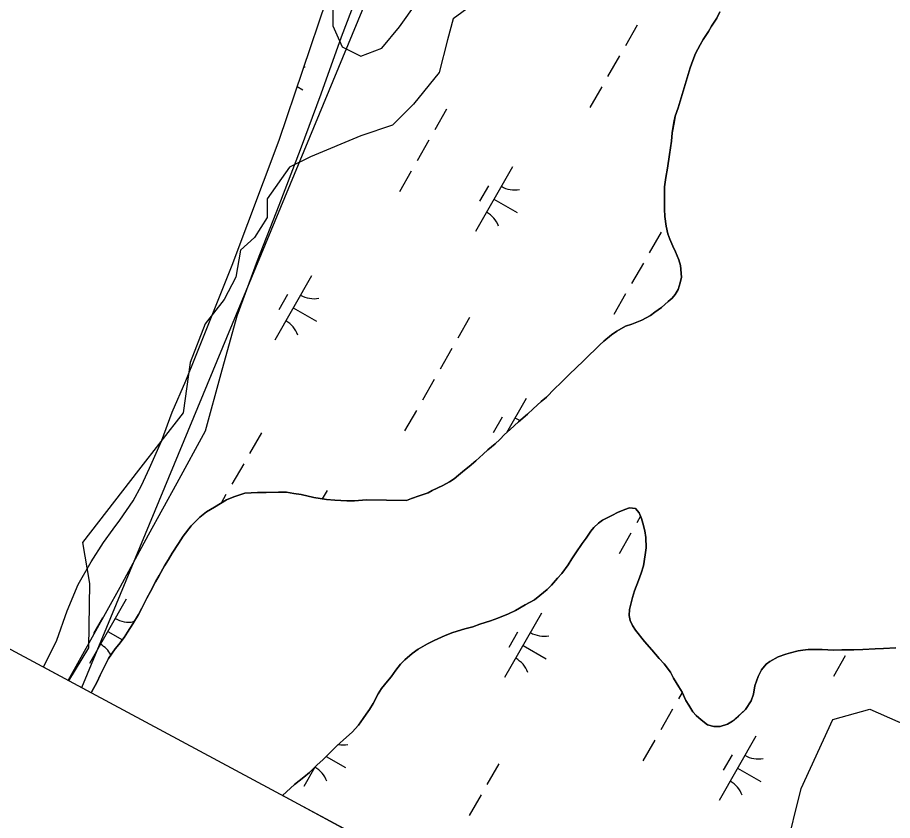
# Model space of a CAD drawing. Extents: x 3930721 to 3950824, y 220441 to 242861.
# Drawn here: x 3939041 to 3939631, y 223532 to 224073 of the extents above; entities that cross this region are included whole.
import ezdxf

# ---------------------------------------------------------------- set-up
doc = ezdxf.new("R2010")
doc.units = 0
for name, color, linetype in [('V-GRID-FRAM', 7, 'Continuous'), ('V-RIVR-EDGE', 7, 'Continuous'), ('V-RRAP-FSHR', 7, 'Continuous'), ('V-SITE-VEGE', 7, 'Continuous'), ('V-TOPO-SHOR', 7, 'Continuous'), ('V-UTIL-LINE', 7, 'Continuous'), ('V-WETL-SWMP', 7, 'Continuous')]:
    doc.layers.add(name, color=color, linetype=linetype)

msp = doc.modelspace()

# ---------------------------------------------------------------- linework, layer by layer
at = {"layer": 'V-GRID-FRAM'}
msp.add_lwpolyline([(3948829.04, 235080.94), (3941569.42, 222286.79), (3934009.8, 226348.12), (3941449.59, 239338.56), (3948829.04, 235080.94)], dxfattribs=at)
at = {"layer": 'V-RIVR-EDGE'}
for points in [[(3939253.72, 224093.34), (3939253.72, 224067.36), (3939260.01, 224053.2), (3939272.61, 224046.9), (3939286.78, 224052.41), (3939298.58, 224066.58), (3939310.39, 224083.11)], [(3939349.75, 224083.11), (3939334.79, 224072.09), (3939330.86, 224057.92), (3939325.35, 224035.88), (3939308.03, 224014.63), (3939293.86, 224000.46), (3939272.61, 223993.37), (3939238.76, 223979.2), (3939224.59, 223972.12), (3939209.63, 223950.87), (3939209.63, 223938.27), (3939200.98, 223924.89), (3939191.53, 223916.23), (3939188.38, 223898.13), (3939180.51, 223883.17), (3939167.91, 223866.64), (3939157.68, 223840.66), (3939152.96, 223806.81), (3939123.05, 223768.24), (3939085.26, 223719.44), (3939089.99, 223691.89), (3939089.2, 223648.59), (3939075.89, 223626.41)]]:
    msp.add_lwpolyline(points, dxfattribs=at)
at = {"layer": 'V-RRAP-FSHR'}
msp.add_lwpolyline([(3939075.55, 223626.59), (3939110.61, 223689.5), (3939129.78, 223724.6), (3939148.96, 223759.7), (3939168.14, 223794.8), (3939178.64, 223833.39), (3939189.37, 223872.1), (3939203.12, 223909.42), (3939217.67, 223946.68), (3939232.1, 223984.2), (3939245.83, 224021.56), (3939259.66, 224059.9), (3939273.48, 224096.62)], dxfattribs=at)
at = {"layer": 'V-SITE-VEGE'}
msp.add_lwpolyline([(3939697.21, 223550.37), (3939700.76, 223543.25), (3939711.44, 223521.88), (3939707.88, 223493.39), (3939697.21, 223450.65), (3939697.21, 223415.05), (3939665.17, 223382.99), (3939640.26, 223397.24), (3939593.99, 223436.41), (3939558.4, 223482.71), (3939558.4, 223511.19), (3939569.07, 223553.93), (3939590.43, 223600.23), (3939615.34, 223607.35), (3939647.38, 223593.1)], close=True, dxfattribs=at)
at = {"layer": 'V-TOPO-SHOR'}
for points in [[(3939417.33, 223836.86), (3939422.77, 223841.95), (3939426.19, 223845.4), (3939430.62, 223849.68), (3939433.44, 223852.52), (3939436.25, 223855.17), (3939441.29, 223859.24), (3939444.92, 223861.89), (3939450.77, 223865.16), (3939455.01, 223866.6), (3939461.67, 223869.27), (3939467.52, 223872.33), (3939470.54, 223874.57), (3939474.98, 223877.83), (3939479.61, 223881.7), (3939482.23, 223883.94), (3939484.24, 223886.38), (3939486.24, 223889.83), (3939487.64, 223894.29), (3939488.43, 223898.13), (3939487.78, 223906.02), (3939486.75, 223909.86), (3939484.49, 223915.31), (3939482.65, 223918.94), (3939480.6, 223923.79), (3939479.17, 223927.22), (3939478.13, 223932.47), (3939477.29, 223938.94), (3939477.06, 223944), (3939477.01, 223952.9), (3939476.98, 223958.97), (3939477.96, 223965.25), (3939478.94, 223971.52), (3939480.5, 223980.84), (3939481.67, 223989.75), (3939482.25, 223995.42), (3939483.42, 224002.3), (3939484.21, 224006.55), (3939486.21, 224012.23), (3939494.36, 224038.98), (3939496.15, 224044.05), (3939497.95, 224048.71), (3939500.95, 224054.59), (3939502.96, 224058.24), (3939506.57, 224063.52), (3939508.57, 224067.17), (3939512.19, 224072.45), (3939514.39, 224076.71)], [(3939091.14, 223618.22), (3939091.34, 223618.66), (3939095.15, 223625.76), (3939097.15, 223630.22), (3939100.15, 223636.11), (3939102.75, 223641.38), (3939107.17, 223647.88), (3939109.79, 223650.73), (3939113.4, 223655.6), (3939115.61, 223659.05), (3939119.22, 223664.74), (3939122.83, 223671.03), (3939125.23, 223675.29), (3939128.64, 223681.98), (3939131.04, 223686.45), (3939134.45, 223692.94), (3939136.85, 223697.2), (3939140.46, 223703.69), (3939143.06, 223708.16), (3939145.67, 223712.22), (3939149.89, 223718.92), (3939152.9, 223723.79), (3939158.32, 223730.7), (3939164.16, 223736.59), (3939168.79, 223740.06), (3939174.04, 223743.32), (3939182.1, 223748.22), (3939187.15, 223750.27), (3939194.42, 223752.74), (3939203.12, 223753.19), (3939208.98, 223753.22), (3939217.28, 223753.46), (3939222.54, 223753.29), (3939227.4, 223752.5), (3939232.46, 223751.92), (3939240.97, 223749.74), (3939249.47, 223748.37), (3939255.14, 223748), (3939263.24, 223747.64), (3939268.29, 223747.46), (3939276.38, 223748.31), (3939303.29, 223747.85), (3939306.73, 223749.08), (3939311.98, 223750.93), (3939317.83, 223752.98), (3939320.66, 223754.42), (3939327.72, 223757.89), (3939332.36, 223760.34), (3939335.39, 223762.38), (3939338.41, 223764.83), (3939342.43, 223768.29), (3939345.46, 223770.73), (3939350.09, 223774.6), (3939354.92, 223779.08), (3939358.14, 223781.92), (3939362.98, 223786), (3939366.2, 223788.85), (3939369.42, 223792.3), (3939373.04, 223795.56), (3939378.68, 223800.65), (3939384.72, 223805.94), (3939388.55, 223809.6), (3939393.98, 223814.49), (3939397.61, 223817.33), (3939403.04, 223823.03), (3939407.27, 223827.1), (3939413.31, 223833), (3939417.33, 223836.86)], [(3939537.76, 223622.91), (3939536.98, 223617.45), (3939535.38, 223612.99), (3939531.57, 223607.1), (3939526.73, 223602.62), (3939522.91, 223599.16), (3939519.48, 223597.12), (3939514.43, 223595.68), (3939510.18, 223595.66), (3939505.93, 223596.65), (3939501.66, 223600.06), (3939498.41, 223603.08), (3939496.17, 223605.5), (3939493.52, 223609.93), (3939491.48, 223613.16), (3939488.82, 223618.81), (3939486.57, 223622.44), (3939483.1, 223628.09), (3939481.06, 223632.12), (3939476.78, 223637.77), (3939473.52, 223641.39), (3939468.44, 223647.23), (3939463.55, 223652.87), (3939457.44, 223660.52), (3939455.6, 223663.55), (3939453.97, 223666.98), (3939453.14, 223670.41), (3939453.52, 223674.46), (3939455.5, 223682.57), (3939456.9, 223687.02), (3939459.49, 223693.92), (3939461.28, 223698.78), (3939462.88, 223703.85), (3939464.05, 223711.14), (3939464.63, 223716), (3939464.39, 223722.87), (3939463.76, 223727.32), (3939462.52, 223732.58), (3939461.49, 223735.6), (3939460.06, 223739.44), (3939457.41, 223742.46), (3939453.57, 223742.85), (3939450.33, 223741.82), (3939445.49, 223739.77), (3939442.06, 223737.93), (3939435.2, 223734.46), (3939432.58, 223732.62), (3939429.56, 223729.57), (3939427.55, 223727.13), (3939424.34, 223722.46), (3939421.53, 223718.8), (3939417.31, 223712.51), (3939414.7, 223708.45), (3939412.09, 223704.39), (3939407.87, 223698.7), (3939405.06, 223695.45), (3939401.04, 223690.77), (3939398.02, 223687.93), (3939393.18, 223683.86), (3939389.56, 223681), (3939383.3, 223677.53), (3939376.65, 223673.65), (3939372, 223671.4), (3939364.74, 223668.53), (3939359.89, 223666.68), (3939352.82, 223664.62), (3939347.98, 223662.78), (3939342.72, 223661.33), (3939334.44, 223658.86), (3939329.39, 223656.81), (3939321.93, 223653.54), (3939317.49, 223651.29), (3939311.23, 223647.61), (3939307.2, 223644.76), (3939302.17, 223640.49), (3939299.35, 223637.64), (3939296.14, 223633.57), (3939292.92, 223629.11), (3939290.51, 223626.06), (3939286.49, 223621.18), (3939284.28, 223617.53), (3939280.88, 223611.04), (3939278.47, 223607.18), (3939276.26, 223603.93), (3939274.25, 223601.09), (3939271.04, 223596.62), (3939266.82, 223591.74), (3939262.99, 223588.48), (3939256.55, 223582.58), (3939252.72, 223578.72), (3939247.09, 223573.23), (3939243.26, 223569.77), (3939238.03, 223564.68), (3939234.2, 223561.42), (3939227.96, 223556.54), (3939222.52, 223551.65), (3939219.82, 223549.09)], [(3939632.71, 223648.7), (3939624.42, 223648.05), (3939618.75, 223647.82), (3939610.46, 223647.37), (3939604.59, 223647.34), (3939596.3, 223647.3), (3939590.84, 223647.07), (3939583.15, 223647.43), (3939577.28, 223647.4), (3939573.64, 223647.38), (3939570.2, 223646.96), (3939566.97, 223646.54), (3939561.91, 223645.3), (3939558.68, 223644.27), (3939553.64, 223642.62), (3939547.99, 223639.35), (3939545.37, 223637.52), (3939542.35, 223633.86), (3939540.15, 223629.2), (3939537.76, 223622.91)]]:
    msp.add_lwpolyline(points, dxfattribs=at)
at = {"layer": 'V-UTIL-LINE'}
msp.add_lwpolyline([(3947453.78, 235874.4), (3945931.14, 235655.08), (3945509.06, 234777.68), (3940428.61, 226869.1), (3939084.62, 223621.72)], dxfattribs=at)
at = {"layer": 'V-WETL-SWMP'}
for p, q in [((3939217.62, 223990.5), (3939249.5, 224084.75)), ((3939512.19, 224072.45), (3939508.57, 224067.17)), ((3939514.39, 224076.71), (3939512.19, 224072.45)), ((3939458.63, 224067.9), (3939450.67, 224054.01)), ((3939508.57, 224067.17), (3939506.57, 224063.52)), ((3939506.57, 224063.52), (3939502.96, 224058.24)), ((3939500.95, 224054.59), (3939497.95, 224048.71)), ((3939502.96, 224058.24), (3939500.95, 224054.59)), ((3939497.95, 224048.71), (3939496.15, 224044.04)), ((3939446.7, 224047.07), (3939438.75, 224033.19)), ((3939496.15, 224044.04), (3939494.36, 224038.98)), ((3939494.36, 224038.98), (3939486.21, 224012.23)), ((3939229.79, 224026.49), (3939233.51, 224024.36)), ((3939434.77, 224026.25), (3939426.82, 224012.36)), ((3939330.39, 224011.17), (3939322.44, 223997.29)), ((3939484.21, 224006.55), (3939483.43, 224002.3)), ((3939486.21, 224012.23), (3939484.21, 224006.55)), ((3939483.43, 224002.3), (3939482.25, 223995.41)), ((3939482.25, 223995.41), (3939481.67, 223989.75)), ((3939185.9, 223906.17), (3939217.62, 223990.5)), ((3939318.46, 223990.35), (3939310.51, 223976.46)), ((3939481.67, 223989.75), (3939480.5, 223980.84)), ((3939480.5, 223980.84), (3939478.94, 223971.52)), ((3939374.66, 223972.33), (3939349.81, 223928.94)), ((3939478.94, 223971.52), (3939477.96, 223965.25)), ((3939306.54, 223969.52), (3939298.58, 223955.64)), ((3939358.52, 223959.68), (3939352.56, 223949.27)), ((3939477.96, 223965.25), (3939476.98, 223958.97)), ((3939476.98, 223958.97), (3939477.01, 223952.9)), ((3939362.23, 223950.64), (3939377.85, 223941.69)), ((3939477.01, 223952.9), (3939477.06, 223944)), ((3939477.06, 223944), (3939477.29, 223938.94)), ((3939477.29, 223938.94), (3939478.13, 223932.47)), ((3939478.13, 223932.47), (3939479.17, 223927.22)), ((3939474.73, 223928.51), (3939466.78, 223914.62)), ((3939479.17, 223927.22), (3939480.6, 223923.79)), ((3939480.6, 223923.79), (3939482.65, 223918.94)), ((3939482.65, 223918.94), (3939484.49, 223915.31)), ((3939484.49, 223915.31), (3939486.75, 223909.86)), ((3939462.8, 223907.68), (3939454.85, 223893.8)), ((3939486.75, 223909.86), (3939487.78, 223906.02)), ((3939161.74, 223845.55), (3939185.9, 223906.17)), ((3939487.78, 223906.02), (3939488.43, 223898.13)), ((3939239.46, 223899.12), (3939214.62, 223855.73)), ((3939488.43, 223898.13), (3939487.64, 223894.29)), ((3939486.25, 223889.83), (3939484.24, 223886.38)), ((3939487.64, 223894.29), (3939486.25, 223889.83)), ((3939223.33, 223886.47), (3939217.36, 223876.06)), ((3939450.88, 223886.85), (3939442.93, 223872.97)), ((3939482.23, 223883.94), (3939479.61, 223881.7)), ((3939484.24, 223886.38), (3939482.23, 223883.94)), ((3939227.04, 223877.43), (3939242.66, 223868.48)), ((3939474.98, 223877.83), (3939470.55, 223874.57)), ((3939479.61, 223881.7), (3939474.98, 223877.83)), ((3939467.52, 223872.33), (3939461.67, 223869.26)), ((3939470.55, 223874.57), (3939467.52, 223872.33)), ((3939345.83, 223870.96), (3939337.88, 223857.07)), ((3939450.77, 223865.16), (3939444.92, 223861.89)), ((3939455.01, 223866.6), (3939450.77, 223865.16)), ((3939461.67, 223869.26), (3939455.01, 223866.6)), ((3939444.92, 223861.89), (3939441.29, 223859.24)), ((3939436.25, 223855.17), (3939433.44, 223852.52)), ((3939441.29, 223859.24), (3939436.25, 223855.17)), ((3939333.91, 223850.13), (3939325.96, 223836.24)), ((3939430.62, 223849.68), (3939426.19, 223845.41)), ((3939433.44, 223852.52), (3939430.62, 223849.68)), ((3939154.75, 223828.32), (3939161.74, 223845.55)), ((3939422.77, 223841.95), (3939417.33, 223836.86)), ((3939426.19, 223845.41), (3939422.77, 223841.95)), ((3939417.33, 223836.86), (3939413.31, 223833)), ((3939413.31, 223833), (3939407.27, 223827.1)), ((3939145.56, 223807.23), (3939154.75, 223828.32)), ((3939321.98, 223829.3), (3939314.03, 223815.42)), ((3939407.27, 223827.1), (3939403.04, 223823.03)), ((3939403.04, 223823.03), (3939397.61, 223817.33)), ((3939383.81, 223816.46), (3939370.56, 223793.33)), ((3939393.98, 223814.48), (3939388.55, 223809.6)), ((3939397.61, 223817.33), (3939393.98, 223814.48)), ((3939138.38, 223787.77), (3939145.56, 223807.23)), ((3939310.05, 223808.48), (3939302.1, 223794.59)), ((3939388.55, 223809.6), (3939384.72, 223805.94)), ((3939367.67, 223803.8), (3939361.7, 223793.39)), ((3939378.68, 223800.65), (3939373.04, 223795.56)), ((3939384.72, 223805.94), (3939378.68, 223800.65)), ((3939373.04, 223795.56), (3939369.42, 223792.3)), ((3939371.38, 223794.76), (3939371.85, 223794.49)), ((3939205.67, 223793.4), (3939197.72, 223779.52)), ((3939366.2, 223788.84), (3939362.98, 223786)), ((3939369.42, 223792.3), (3939366.2, 223788.84)), ((3939130.38, 223769.52), (3939138.38, 223787.77)), ((3939362.98, 223786), (3939358.14, 223781.92)), ((3939354.92, 223779.07), (3939350.09, 223774.6)), ((3939358.14, 223781.92), (3939354.92, 223779.07)), ((3939193.74, 223772.58), (3939185.79, 223758.69)), ((3939350.09, 223774.6), (3939345.46, 223770.73)), ((3939124.98, 223757.96), (3939130.38, 223769.52)), ((3939342.43, 223768.29), (3939338.41, 223764.82)), ((3939345.46, 223770.73), (3939342.43, 223768.29)), ((3939332.36, 223760.34), (3939327.72, 223757.89)), ((3939335.38, 223762.38), (3939332.36, 223760.34)), ((3939338.41, 223764.82), (3939335.38, 223762.38)), ((3939119.37, 223747.61), (3939124.98, 223757.96)), ((3939217.28, 223753.46), (3939208.99, 223753.22)), ((3939222.54, 223753.29), (3939217.28, 223753.46)), ((3939227.4, 223752.5), (3939222.54, 223753.29)), ((3939249.94, 223754.56), (3939246.65, 223748.83)), ((3939320.66, 223754.41), (3939317.83, 223752.98)), ((3939327.72, 223757.89), (3939320.66, 223754.41)), ((3939110.33, 223734.61), (3939119.37, 223747.61)), ((3939182.1, 223748.22), (3939174.04, 223743.32)), ((3939181.82, 223751.75), (3939178.56, 223746.07)), ((3939187.15, 223750.27), (3939182.1, 223748.22)), ((3939194.42, 223752.73), (3939187.15, 223750.27)), ((3939203.12, 223753.19), (3939194.42, 223752.73)), ((3939208.99, 223753.22), (3939203.12, 223753.19)), ((3939232.46, 223751.92), (3939227.4, 223752.5)), ((3939240.97, 223749.74), (3939232.46, 223751.92)), ((3939249.47, 223748.37), (3939240.97, 223749.74)), ((3939255.14, 223748), (3939249.47, 223748.37)), ((3939263.24, 223747.64), (3939255.14, 223748)), ((3939268.29, 223747.46), (3939263.24, 223747.64)), ((3939276.38, 223748.31), (3939268.29, 223747.46)), ((3939303.29, 223747.85), (3939276.38, 223748.31)), ((3939306.73, 223749.08), (3939303.29, 223747.85)), ((3939311.98, 223750.93), (3939306.73, 223749.08)), ((3939317.83, 223752.98), (3939311.98, 223750.93)), ((3939174.04, 223743.32), (3939168.79, 223740.06)), ((3939445.49, 223739.77), (3939450.33, 223741.82)), ((3939450.33, 223741.82), (3939453.57, 223742.85)), ((3939453.57, 223742.85), (3939457.41, 223742.46)), ((3939457.41, 223742.46), (3939460.06, 223739.44)), ((3939164.16, 223736.59), (3939158.32, 223730.69)), ((3939168.79, 223740.06), (3939164.16, 223736.59)), ((3939435.2, 223734.45), (3939442.06, 223737.93)), ((3939442.06, 223737.93), (3939445.49, 223739.77)), ((3939460.9, 223737.18), (3939458.37, 223732.75)), ((3939460.06, 223739.44), (3939461.5, 223735.6)), ((3939461.5, 223735.6), (3939462.52, 223732.58)), ((3939105.91, 223728.52), (3939110.33, 223734.61)), ((3939158.32, 223730.69), (3939152.9, 223723.79)), ((3939429.56, 223729.57), (3939432.58, 223732.62)), ((3939432.58, 223732.62), (3939435.2, 223734.45)), ((3939462.52, 223732.58), (3939463.76, 223727.32)), ((3939099.28, 223719.58), (3939105.91, 223728.52)), ((3939152.9, 223723.79), (3939149.89, 223718.92)), ((3939424.34, 223722.46), (3939427.55, 223727.13)), ((3939427.55, 223727.13), (3939429.56, 223729.57)), ((3939454.39, 223725.81), (3939446.44, 223711.93)), ((3939463.76, 223727.32), (3939464.39, 223722.87)), ((3939091.06, 223706.39), (3939099.28, 223719.58)), ((3939149.89, 223718.92), (3939145.67, 223712.22)), ((3939417.31, 223712.51), (3939421.52, 223718.8)), ((3939421.52, 223718.8), (3939424.34, 223722.46)), ((3939464.39, 223722.87), (3939464.63, 223716)), ((3939145.67, 223712.22), (3939143.07, 223708.16)), ((3939414.7, 223708.45), (3939417.31, 223712.51)), ((3939464.63, 223716), (3939464.05, 223711.14)), ((3939082.24, 223691.17), (3939091.06, 223706.39)), ((3939143.07, 223708.16), (3939140.46, 223703.69)), ((3939412.09, 223704.39), (3939414.7, 223708.45)), ((3939464.05, 223711.14), (3939462.88, 223703.85)), ((3939140.46, 223703.69), (3939136.85, 223697.2)), ((3939407.87, 223698.7), (3939412.09, 223704.39)), ((3939462.88, 223703.85), (3939461.28, 223698.78)), ((3939136.85, 223697.2), (3939134.45, 223692.94)), ((3939401.04, 223690.78), (3939405.06, 223695.45)), ((3939405.06, 223695.45), (3939407.87, 223698.7)), ((3939461.28, 223698.78), (3939459.49, 223693.92)), ((3939074.84, 223673.53), (3939082.24, 223691.17)), ((3939134.45, 223692.94), (3939131.04, 223686.45)), ((3939398.02, 223687.93), (3939401.04, 223690.78)), ((3939459.49, 223693.92), (3939456.9, 223687.02)), ((3939131.04, 223686.45), (3939128.64, 223681.98)), ((3939389.56, 223681), (3939393.18, 223683.86)), ((3939393.18, 223683.86), (3939398.02, 223687.93)), ((3939455.5, 223682.57), (3939453.52, 223674.46)), ((3939456.9, 223687.02), (3939455.5, 223682.57)), ((3939114.75, 223681.35), (3939089.9, 223637.96)), ((3939128.64, 223681.98), (3939125.23, 223675.29)), ((3939376.65, 223673.65), (3939383.3, 223677.53)), ((3939383.3, 223677.53), (3939389.56, 223681)), ((3939067.87, 223653.66), (3939074.84, 223673.53)), ((3939122.83, 223671.03), (3939119.22, 223664.74)), ((3939125.23, 223675.29), (3939122.83, 223671.03)), ((3939364.74, 223668.53), (3939372.01, 223671.4)), ((3939394.28, 223671.9), (3939369.43, 223628.51)), ((3939372.01, 223671.4), (3939376.65, 223673.65)), ((3939453.52, 223674.46), (3939453.14, 223670.42)), ((3939098.61, 223668.7), (3939092.64, 223658.29)), ((3939352.82, 223664.62), (3939359.89, 223666.68)), ((3939359.89, 223666.68), (3939364.74, 223668.53)), ((3939453.14, 223670.42), (3939453.97, 223666.98)), ((3939453.97, 223666.98), (3939455.6, 223663.55)), ((3939102.32, 223659.66), (3939112.21, 223654)), ((3939115.61, 223659.05), (3939113.4, 223655.6)), ((3939119.22, 223664.74), (3939115.61, 223659.05)), ((3939334.44, 223658.86), (3939342.72, 223661.33)), ((3939342.72, 223661.33), (3939347.98, 223662.78)), ((3939347.98, 223662.78), (3939352.82, 223664.62)), ((3939378.14, 223659.25), (3939372.18, 223648.83)), ((3939455.6, 223663.55), (3939457.44, 223660.52)), ((3939457.44, 223660.52), (3939463.55, 223652.87)), ((3939058.96, 223635.51), (3939067.87, 223653.66)), ((3939113.4, 223655.6), (3939109.79, 223650.73)), ((3939317.49, 223651.29), (3939321.93, 223653.54)), ((3939321.93, 223653.54), (3939329.39, 223656.81)), ((3939329.39, 223656.81), (3939334.44, 223658.86)), ((3939107.17, 223647.88), (3939102.75, 223641.38)), ((3939109.79, 223650.73), (3939107.17, 223647.88)), ((3939307.2, 223644.76), (3939311.23, 223647.61)), ((3939311.23, 223647.61), (3939317.49, 223651.29)), ((3939381.85, 223650.2), (3939397.47, 223641.26)), ((3939463.55, 223652.87), (3939468.44, 223647.23)), ((3939468.44, 223647.23), (3939473.52, 223641.39)), ((3939570.2, 223646.96), (3939573.64, 223647.38)), ((3939573.64, 223647.38), (3939577.28, 223647.4)), ((3939577.28, 223647.4), (3939583.15, 223647.43)), ((3939583.15, 223647.43), (3939590.84, 223647.07)), ((3939590.84, 223647.07), (3939596.3, 223647.3)), ((3939596.3, 223647.3), (3939604.59, 223647.34)), ((3939604.59, 223647.34), (3939610.46, 223647.37)), ((3939610.46, 223647.37), (3939618.75, 223647.82)), ((3939618.75, 223647.82), (3939624.42, 223648.05)), ((3939624.42, 223648.05), (3939632.71, 223648.7)), ((3939102.75, 223641.38), (3939100.15, 223636.11)), ((3939302.17, 223640.48), (3939307.2, 223644.76)), ((3939473.52, 223641.39), (3939476.78, 223637.76)), ((3939547.99, 223639.35), (3939553.64, 223642.62)), ((3939553.64, 223642.62), (3939558.68, 223644.27)), ((3939558.68, 223644.27), (3939561.92, 223645.3)), ((3939561.92, 223645.3), (3939566.97, 223646.54)), ((3939566.97, 223646.54), (3939570.2, 223646.96)), ((3939598.73, 223643.14), (3939590.78, 223629.26)), ((3939091.14, 223618.22), (3939058.96, 223635.51)), ((3939100.15, 223636.11), (3939097.15, 223630.22)), ((3939296.14, 223633.57), (3939299.35, 223637.64)), ((3939299.35, 223637.64), (3939302.17, 223640.48)), ((3939476.78, 223637.76), (3939481.06, 223632.12)), ((3939542.35, 223633.86), (3939545.37, 223637.52)), ((3939545.37, 223637.52), (3939547.99, 223639.35)), ((3939097.15, 223630.22), (3939095.15, 223625.76)), ((3939292.92, 223629.11), (3939296.14, 223633.57)), ((3939481.06, 223632.12), (3939483.1, 223628.09)), ((3939540.15, 223629.2), (3939542.35, 223633.86)), ((3939095.15, 223625.76), (3939091.34, 223618.66)), ((3939286.49, 223621.18), (3939290.51, 223626.06)), ((3939290.51, 223626.06), (3939292.92, 223629.11)), ((3939483.1, 223628.09), (3939486.57, 223622.44)), ((3939537.76, 223622.91), (3939540.15, 223629.2)), ((3939091.34, 223618.66), (3939091.14, 223618.22)), ((3939284.28, 223617.53), (3939286.49, 223621.18)), ((3939488.92, 223618.59), (3939486.4, 223614.19)), ((3939486.57, 223622.44), (3939488.82, 223618.81)), ((3939488.82, 223618.81), (3939491.48, 223613.16)), ((3939536.98, 223617.45), (3939537.76, 223622.91)), ((3939280.88, 223611.04), (3939284.28, 223617.53)), ((3939491.48, 223613.16), (3939493.52, 223609.93)), ((3939531.57, 223607.1), (3939535.38, 223612.99)), ((3939535.38, 223612.99), (3939536.98, 223617.45)), ((3939276.26, 223603.93), (3939278.47, 223607.18)), ((3939278.47, 223607.18), (3939280.88, 223611.04)), ((3939482.43, 223607.25), (3939474.47, 223593.36)), ((3939493.52, 223609.93), (3939496.17, 223605.5)), ((3939526.74, 223602.62), (3939531.57, 223607.1)), ((3939271.04, 223596.62), (3939274.25, 223601.09)), ((3939274.25, 223601.09), (3939276.26, 223603.93)), ((3939496.17, 223605.5), (3939498.41, 223603.08)), ((3939498.41, 223603.08), (3939501.66, 223600.06)), ((3939522.91, 223599.16), (3939526.74, 223602.62)), ((3939266.82, 223591.74), (3939271.04, 223596.62)), ((3939501.66, 223600.06), (3939505.93, 223596.65)), ((3939505.93, 223596.65), (3939510.18, 223595.66)), ((3939510.18, 223595.66), (3939514.43, 223595.68)), ((3939514.43, 223595.68), (3939519.48, 223597.12)), ((3939519.48, 223597.12), (3939522.91, 223599.16)), ((3939256.55, 223582.58), (3939262.99, 223588.48)), ((3939262.99, 223588.48), (3939266.82, 223591.74)), ((3939538.62, 223589.23), (3939513.77, 223545.84)), ((3939252.72, 223578.72), (3939256.55, 223582.58)), ((3939470.5, 223586.42), (3939462.55, 223572.54)), ((3939247.09, 223573.23), (3939252.72, 223578.72)), ((3939522.48, 223576.58), (3939516.52, 223566.17)), ((3939243.26, 223569.77), (3939247.09, 223573.23)), ((3939249.36, 223575.44), (3939262.28, 223568.05)), ((3939241.59, 223568.14), (3939234.24, 223555.3)), ((3939238.03, 223564.68), (3939243.26, 223569.77)), ((3939365.46, 223570.52), (3939357.5, 223556.64)), ((3939526.2, 223567.54), (3939541.82, 223558.59)), ((3939227.96, 223556.54), (3939234.2, 223561.42)), ((3939234.2, 223561.42), (3939238.03, 223564.68)), ((3939222.52, 223551.65), (3939227.96, 223556.54)), ((3939219.82, 223549.09), (3939222.52, 223551.65)), ((3939540.5, 223376.81), (3939219.82, 223549.09)), ((3939353.53, 223549.69), (3939345.58, 223535.81))]:
    msp.add_line(p, q, dxfattribs=at)
for centre, start, end in [((3939231.82, 224057.16), 277.95439, 280.97154), ((3939376.17, 223974.49), 239.42788, 280.97154), ((3939348.71, 223926.55), 19.42788, 60.97154), ((3939240.97, 223901.28), 239.42788, 280.97154), ((3939213.52, 223853.34), 19.42788, 60.97154), ((3939385.31, 223818.61), 239.42788, 252.46908), ((3939116.25, 223683.51), 239.42788, 280.97154), ((3939395.79, 223674.05), 239.42788, 280.97154), ((3939088.8, 223635.57), 27.7916, 60.97154), ((3939368.33, 223626.12), 19.42788, 60.97154), ((3939260.59, 223600.84), 260.00679, 280.97154), ((3939540.13, 223591.39), 239.42788, 280.97154), ((3939233.14, 223552.91), 19.42788, 60.78682), ((3939512.67, 223543.45), 19.42788, 60.97154)]:
    msp.add_arc(centre, 17.62, start, end, dxfattribs=at)

doc.saveas('drawing.dxf')
